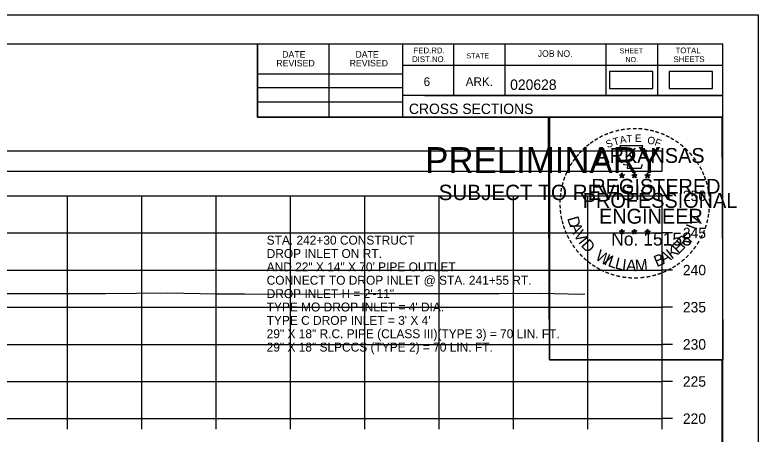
# Model space of a CAD drawing. Extents: x 1369627 to 1374022, y 380035 to 398173.
# Drawn here: x 1372161.4 to 1372261.5, y 390222.6 to 390279 of the extents above; entities that cross this region are included whole.
import ezdxf

# ---------------------------------------------------------------- set-up
doc = ezdxf.new("R2010")
doc.units = 0
for name, color, linetype in [('Default', 7, 'Continuous'), ('R_Axis', 7, 'Continuous'), ('R_Axis Annot', 7, 'Continuous'), ('R_Border', 7, 'Continuous'), ('R_Border PE', 7, 'Continuous'), ('R_Border Prem', 7, 'Continuous'), ('R_Exist Surface', 7, 'Continuous'), ('R_Grid', 7, 'Continuous'), ('R_No Plot', 7, 'Continuous'), ('R_Water Annot', 7, 'Continuous')]:
    doc.layers.add(name, color=color, linetype=linetype)

msp = doc.modelspace()

# ---------------------------------------------------------------- linework, layer by layer
at = {"layer": 'Default'}
for points in [[(1372241.46, 390269.07), (1372247.3, 390269.07), (1372247.3, 390271.38), (1372241.46, 390271.38)], [(1372249.48, 390269.07), (1372255.32, 390269.07), (1372255.32, 390271.38), (1372249.48, 390271.38)], [(1371948.53, 390257.95), (1372248.53, 390257.95), (1372248.53, 390260.65), (1371948.53, 390260.65)]]:
    msp.add_lwpolyline(points, close=True, dxfattribs=at)
at = {"layer": 'R_Axis'}
for p, q in [((1372248.53, 390224.64), (1372248.53, 390254.64)), ((1372249.93, 390254.64), (1372248.53, 390254.64)), ((1372249.93, 390249.64), (1372248.53, 390249.64)), ((1372249.93, 390244.64), (1372248.53, 390244.64)), ((1372249.93, 390239.64), (1372248.53, 390239.64)), ((1372249.93, 390234.64), (1372248.53, 390234.64)), ((1372249.93, 390229.64), (1372248.53, 390229.64)), ((1371948.53, 390224.64), (1372248.53, 390224.64)), ((1372168.53, 390223.24), (1372168.53, 390224.64)), ((1372178.53, 390223.24), (1372178.53, 390224.64)), ((1372188.53, 390223.24), (1372188.53, 390224.64)), ((1372198.53, 390223.24), (1372198.53, 390224.64)), ((1372208.53, 390223.24), (1372208.53, 390224.64)), ((1372218.53, 390223.24), (1372218.53, 390224.64)), ((1372228.53, 390223.24), (1372228.53, 390224.64)), ((1372238.53, 390223.24), (1372238.53, 390224.64)), ((1372248.53, 390223.24), (1372248.53, 390224.64)), ((1372249.93, 390224.64), (1372248.53, 390224.64))]:
    msp.add_line(p, q, dxfattribs=at)
at = {"layer": 'R_Border'}
for p, q in [((1371940.53, 390275.1), (1372256.71, 390275.1)), ((1372194.07, 390265.22), (1372194.07, 390275.1)), ((1372203.75, 390265.22), (1372203.75, 390275.1)), ((1372213.61, 390275.1), (1372213.61, 390265.22)), ((1372220.45, 390275.1), (1372220.45, 390268.16)), ((1372227.39, 390275.1), (1372227.39, 390268.16)), ((1372240.97, 390275.1), (1372240.97, 390268.16)), ((1372247.91, 390275.1), (1372247.91, 390268.16)), ((1372256.71, 390069.64), (1372256.71, 390275.1)), ((1372256.71, 390272.16), (1372213.61, 390272.16)), ((1372256.71, 390272.18), (1372256.71, 390272.18)), ((1372194.07, 390271.08), (1372213.61, 390271.08)), ((1372194.07, 390269.22), (1372213.61, 390269.22)), ((1372256.71, 390268.16), (1372213.61, 390268.16)), ((1372216.57, 390268.16), (1372256.71, 390268.16)), ((1372194.07, 390267.28), (1372213.61, 390267.28)), ((1372256.71, 390265.22), (1372194.07, 390265.22))]:
    msp.add_line(p, q, dxfattribs=at)
at = {"layer": 'R_Border PE'}
for p, q in [((1372242.79, 390257.48), (1372243.14, 390257.37)), ((1372242.79, 390257.48), (1372243.05, 390257.44)), ((1372242.79, 390257.48), (1372243.03, 390257.36)), ((1372243.14, 390257.73), (1372243.1, 390257.48)), ((1372243.14, 390257.37), (1372243.14, 390257.73)), ((1372243.14, 390257.73), (1372243.19, 390257.48)), ((1372243.49, 390257.48), (1372243.14, 390257.37)), ((1372243.49, 390257.48), (1372243.2, 390257.43)), ((1372243.49, 390257.48), (1372243.29, 390257.38)), ((1372244.46, 390257.48), (1372244.81, 390257.37)), ((1372244.46, 390257.48), (1372244.72, 390257.44)), ((1372244.46, 390257.48), (1372244.7, 390257.36)), ((1372244.81, 390257.73), (1372244.77, 390257.48)), ((1372244.81, 390257.37), (1372244.81, 390257.73)), ((1372244.81, 390257.73), (1372244.86, 390257.48)), ((1372245.16, 390257.48), (1372244.81, 390257.37)), ((1372245.16, 390257.48), (1372244.87, 390257.43)), ((1372245.16, 390257.48), (1372244.96, 390257.38)), ((1372246.23, 390257.47), (1372246.58, 390257.36)), ((1372246.23, 390257.47), (1372246.48, 390257.42)), ((1372246.23, 390257.47), (1372246.47, 390257.35)), ((1372246.58, 390257.72), (1372246.54, 390257.47)), ((1372246.58, 390257.36), (1372246.58, 390257.72)), ((1372246.58, 390257.72), (1372246.63, 390257.47)), ((1372246.92, 390257.47), (1372246.58, 390257.36)), ((1372246.92, 390257.47), (1372246.64, 390257.42)), ((1372246.92, 390257.47), (1372246.72, 390257.37)), ((1372242.93, 390257.07), (1372243.14, 390257.37)), ((1372242.93, 390257.07), (1372243.05, 390257.32)), ((1372242.93, 390257.07), (1372243.14, 390257.29)), ((1372243.36, 390257.07), (1372243.14, 390257.37)), ((1372243.36, 390257.07), (1372243.14, 390257.29)), ((1372243.36, 390257.07), (1372243.22, 390257.36)), ((1372244.6, 390257.07), (1372244.81, 390257.37)), ((1372244.6, 390257.07), (1372244.72, 390257.32)), ((1372244.6, 390257.07), (1372244.81, 390257.29)), ((1372245.03, 390257.07), (1372244.81, 390257.37)), ((1372245.03, 390257.07), (1372244.81, 390257.29)), ((1372245.03, 390257.07), (1372244.89, 390257.36)), ((1372246.36, 390257.06), (1372246.58, 390257.36)), ((1372246.36, 390257.06), (1372246.49, 390257.3)), ((1372246.36, 390257.06), (1372246.58, 390257.28)), ((1372246.79, 390257.06), (1372246.58, 390257.36)), ((1372246.79, 390257.06), (1372246.58, 390257.27)), ((1372246.79, 390257.06), (1372246.65, 390257.35)), ((1372242.79, 390249.91), (1372243.14, 390249.8)), ((1372242.79, 390249.91), (1372243.04, 390249.86)), ((1372242.79, 390249.91), (1372243.03, 390249.79)), ((1372242.92, 390249.5), (1372243.14, 390249.8)), ((1372242.92, 390249.5), (1372243.05, 390249.74)), ((1372242.92, 390249.5), (1372243.14, 390249.72)), ((1372243.14, 390250.16), (1372243.1, 390249.91)), ((1372243.14, 390249.8), (1372243.14, 390250.16)), ((1372243.14, 390250.16), (1372243.19, 390249.91)), ((1372243.49, 390249.91), (1372243.14, 390249.8)), ((1372243.35, 390249.5), (1372243.14, 390249.8)), ((1372243.35, 390249.5), (1372243.14, 390249.71)), ((1372243.49, 390249.91), (1372243.2, 390249.86)), ((1372243.35, 390249.5), (1372243.22, 390249.79)), ((1372243.49, 390249.91), (1372243.28, 390249.81)), ((1372244.46, 390249.91), (1372244.81, 390249.8)), ((1372244.46, 390249.91), (1372244.71, 390249.86)), ((1372244.46, 390249.91), (1372244.7, 390249.79)), ((1372244.59, 390249.5), (1372244.81, 390249.8)), ((1372244.59, 390249.5), (1372244.72, 390249.74)), ((1372244.59, 390249.5), (1372244.81, 390249.72)), ((1372244.81, 390250.16), (1372244.77, 390249.91)), ((1372244.81, 390249.8), (1372244.81, 390250.16)), ((1372244.81, 390250.16), (1372244.86, 390249.91)), ((1372245.16, 390249.91), (1372244.81, 390249.8)), ((1372245.02, 390249.5), (1372244.81, 390249.8)), ((1372245.02, 390249.5), (1372244.81, 390249.71)), ((1372245.16, 390249.91), (1372244.87, 390249.86)), ((1372245.02, 390249.5), (1372244.88, 390249.79)), ((1372245.16, 390249.91), (1372244.95, 390249.81)), ((1372246.23, 390249.9), (1372246.58, 390249.79)), ((1372246.23, 390249.9), (1372246.48, 390249.85)), ((1372246.23, 390249.9), (1372246.46, 390249.78)), ((1372246.36, 390249.49), (1372246.58, 390249.79)), ((1372246.36, 390249.49), (1372246.49, 390249.73)), ((1372246.36, 390249.49), (1372246.57, 390249.71)), ((1372246.58, 390250.15), (1372246.53, 390249.9)), ((1372246.79, 390249.49), (1372246.57, 390249.7)), ((1372246.58, 390249.79), (1372246.58, 390250.15)), ((1372246.58, 390250.15), (1372246.62, 390249.9)), ((1372246.92, 390249.9), (1372246.58, 390249.79)), ((1372246.79, 390249.49), (1372246.58, 390249.79)), ((1372246.92, 390249.9), (1372246.64, 390249.85)), ((1372246.79, 390249.49), (1372246.65, 390249.78)), ((1372246.92, 390249.9), (1372246.72, 390249.8))]:
    msp.add_line(p, q, dxfattribs=at)
for points in [[(1372242.84, 390261.36), (1372243.1, 390260.53)], [(1372246.35, 390260.44), (1372246.49, 390260.72), (1372245.8, 390260.7), (1372245.95, 390261.36), (1372242.84, 390261.36)], [(1372243.33, 390258.94), (1372243.33, 390258.85), (1372243.89, 390258.83), (1372243.84, 390258.36), (1372245.71, 390258.36), (1372245.91, 390258.89)], [(1372243.14, 390257.73), (1372243.36, 390257.07), (1372242.79, 390257.48), (1372243.49, 390257.48), (1372242.93, 390257.07), (1372243.14, 390257.73)], [(1372244.81, 390257.73), (1372245.03, 390257.07), (1372244.46, 390257.48), (1372245.16, 390257.48), (1372244.6, 390257.07), (1372244.81, 390257.73)], [(1372246.58, 390257.72), (1372246.79, 390257.06), (1372246.23, 390257.47), (1372246.92, 390257.47), (1372246.36, 390257.06), (1372246.58, 390257.72)], [(1372243.14, 390250.16), (1372243.35, 390249.5), (1372242.79, 390249.91), (1372243.49, 390249.91), (1372242.92, 390249.5), (1372243.14, 390250.16)], [(1372244.81, 390250.16), (1372245.02, 390249.5), (1372244.46, 390249.91), (1372245.16, 390249.91), (1372244.59, 390249.5), (1372244.81, 390250.16)], [(1372246.58, 390250.15), (1372246.79, 390249.49), (1372246.23, 390249.9), (1372246.92, 390249.9), (1372246.36, 390249.49), (1372246.58, 390250.15)]]:
    msp.add_lwpolyline(points, dxfattribs=at)
for centre, radius in [((1372243.14, 390257.37), 0.172), ((1372243.14, 390257.37), 0.145), ((1372243.14, 390257.37), 0.116), ((1372243.14, 390257.37), 0.0991), ((1372243.14, 390257.37), 0.0747), ((1372243.14, 390257.37), 0.0495), ((1372243.14, 390257.37), 0.0296), ((1372244.81, 390257.37), 0.172), ((1372244.81, 390257.37), 0.145), ((1372244.81, 390257.37), 0.116), ((1372244.81, 390257.37), 0.0991), ((1372244.81, 390257.37), 0.0747), ((1372244.81, 390257.37), 0.0495), ((1372244.81, 390257.37), 0.0296), ((1372246.58, 390257.36), 0.172), ((1372246.58, 390257.36), 0.145), ((1372246.58, 390257.36), 0.116), ((1372246.58, 390257.36), 0.0991), ((1372246.58, 390257.36), 0.0747), ((1372246.58, 390257.36), 0.0495), ((1372246.58, 390257.36), 0.0296), ((1372243.14, 390249.8), 0.172), ((1372243.14, 390249.8), 0.145), ((1372243.14, 390249.8), 0.116), ((1372243.14, 390249.8), 0.0991), ((1372243.14, 390249.8), 0.0747), ((1372243.14, 390249.8), 0.0495), ((1372243.14, 390249.8), 0.0296), ((1372244.81, 390249.8), 0.172), ((1372244.81, 390249.8), 0.145), ((1372244.81, 390249.8), 0.116), ((1372244.81, 390249.8), 0.0991), ((1372244.81, 390249.8), 0.0747), ((1372244.81, 390249.8), 0.0495), ((1372244.81, 390249.8), 0.0296), ((1372246.57, 390249.79), 0.172), ((1372246.57, 390249.79), 0.145), ((1372246.57, 390249.79), 0.116), ((1372246.57, 390249.79), 0.0991), ((1372246.57, 390249.79), 0.0747), ((1372246.57, 390249.79), 0.0495), ((1372246.57, 390249.79), 0.0296)]:
    msp.add_circle(centre, radius, dxfattribs=at)
at = {"layer": 'R_Exist Surface'}
msp.add_lwpolyline([(1372154.57, 390241.51), (1372163.18, 390241.5), (1372171, 390241.5), (1372173.64, 390241.51), (1372181.99, 390241.58), (1372188.56, 390241.44), (1372189.57, 390241.44), (1372192.32, 390241.46), (1372201.58, 390241.42), (1372209.02, 390241.47), (1372211.81, 390241.5), (1372221.98, 390241.49), (1372226.58, 390241.5), (1372232.07, 390241.54), (1372237.77, 390241.39), (1372238.15, 390241.43)], dxfattribs=at)
at = {"layer": 'R_Grid'}
for p, q in [((1371948.53, 390254.64), (1372248.53, 390254.64)), ((1372168.53, 390224.64), (1372168.53, 390254.64)), ((1372178.53, 390224.64), (1372178.53, 390254.64)), ((1372188.53, 390224.64), (1372188.53, 390254.64)), ((1372198.53, 390224.64), (1372198.53, 390254.64)), ((1372208.53, 390224.64), (1372208.53, 390254.64)), ((1372218.53, 390224.64), (1372218.53, 390254.64)), ((1372228.53, 390224.64), (1372228.53, 390254.64)), ((1372238.53, 390224.64), (1372238.53, 390254.64)), ((1372248.53, 390224.64), (1372248.53, 390254.64)), ((1371948.53, 390249.64), (1372248.53, 390249.64)), ((1371948.53, 390244.64), (1372248.53, 390244.64)), ((1371948.53, 390239.64), (1372248.53, 390239.64)), ((1371948.53, 390234.64), (1372248.53, 390234.64)), ((1371948.53, 390229.64), (1372248.53, 390229.64)), ((1371948.53, 390224.64), (1372248.53, 390224.64))]:
    msp.add_line(p, q, dxfattribs=at)
at = {"layer": 'R_No Plot'}
for p, q in [((1371928.13, 390279), (1372261.46, 390279)), ((1372232.74, 390242.77), (1372232.74, 390242.77))]:
    msp.add_line(p, q, dxfattribs=at)
for points in [[(1371928.12, 390279), (1372261.46, 390279), (1372261.46, 390065.66), (1371928.12, 390065.66)], [(1372174.45, 390275.1), (1372194.07, 390275.1), (1372194.07, 390265.22), (1372210.18, 390265.22), (1372233.38, 390265.22), (1372233.38, 390232.55), (1372256.59, 390232.55), (1372256.71, 390069.64), (1371940.53, 390069.64), (1371940.53, 390275.1)], [(1372233.24, 390265.22), (1372256.59, 390265.22), (1372256.73, 390232.55), (1372233.38, 390232.55)]]:
    msp.add_lwpolyline(points, close=True, dxfattribs=at)

# ---------------------------------------------------------------- texts
at = {"layer": 'R_Axis Annot'}
for s, p in [('250', (1372251.33, 390253.94)), ('245', (1372251.33, 390248.94)), ('240', (1372251.33, 390243.94)), ('235', (1372251.33, 390238.94)), ('230', (1372251.33, 390233.94)), ('225', (1372251.33, 390228.94)), ('220', (1372251.33, 390223.94))]:
    msp.add_text(s, height=1.4, dxfattribs=at).set_placement(p)
at = {"layer": 'R_Border'}
for s, height, p in [('FED.RD.', 0.782, (1372215.09, 390273.82)), ('SHEET', 0.684, (1372242.83, 390273.82)), ('TOTAL', 0.782, (1372250.35, 390273.82)), ('DATE', 0.879, (1372197.41, 390273.24)), ('DATE', 0.879, (1372207.27, 390273.24)), ('DIST.NO.', 0.782, (1372214.89, 390272.64)), ('STATE', 0.684, (1372222.21, 390273.14)), ('JOB NO.', 0.879, (1372231.79, 390273.34)), ('SHEETS', 0.782, (1372250.07, 390272.64)), ('REVISED', 0.879, (1372196.63, 390272.06)), ('REVISED', 0.879, (1372206.49, 390272.06)), ('NO.', 0.684, (1372243.61, 390272.64)), ('6', 1.17, (1372216.45, 390269.42)), ('ARK.', 1.172, (1372222.11, 390269.42)), ('020628', 1.4, (1372228.09, 390268.9)), ('CROSS SECTIONS', 1.4, (1372214.47, 390265.65))]:
    msp.add_text(s, height=height, rotation=360, dxfattribs=at).set_placement(p)
at = {"layer": 'R_Border PE'}
for s, height, rotation, p in [('-', 1.6, 13.6301, (1372242.33, 390262.73)), ('-', 1.6, 10.2193, (1372243.01, 390262.89)), ('-', 1.6, 5.8968, (1372243.74, 390263)), ('-', 1.6, 0.1862, (1372244.51, 390263.07)), ('-', 1.6, 357.743, (1372245.24, 390263.06)), ('-', 1.6, 352.1617, (1372245.98, 390263)), ('-', 1.6, 347.2049, (1372246.7, 390262.89)), ('-', 1.6, 34.0636, (1372239.72, 390261.53)), ('-', 1.6, 28.7918, (1372240.32, 390261.9)), ('-', 1.6, 24.3072, (1372240.95, 390262.22)), ('-', 1.6, 19.1761, (1372241.58, 390262.49)), ('T', 1, 16.4036, (1372242.1, 390261.37)), ('A', 1, 11.2132, (1372242.93, 390261.62)), ('T', 1, 6.0228, (1372243.78, 390261.78)), ('E', 1, 0.8323, (1372244.88, 390261.89)), ('O', 1, 350.4515, (1372246.49, 390261.68)), ('-', 1.6, 342.3362, (1372247.33, 390262.73)), ('-', 1.6, 337.8551, (1372248.07, 390262.51)), ('-', 1.6, 334.1211, (1372248.7, 390262.24)), ('-', 1.6, 329.6409, (1372249.28, 390261.96)), ('-', 1.6, 38.9507, (1372238.67, 390260.76)), ('-', 1.6, 36.2317, (1372239.14, 390261.13)), ('S', 1, 21.594, (1372241.19, 390261.04)), ('F', 1, 340.0707, (1372247.44, 390261.46)), ('-', 1.6, 325.8627, (1372249.92, 390261.59)), ('-', 1.6, 320.5297, (1372250.53, 390261.17)), ('-', 1.6, 48.423, (1372237.78, 390259.86)), ('-', 1.6, 42.9622, (1372238.23, 390260.34)), ('ARKANSAS', 2, 360, (1372239.69, 390259.07)), ('-', 1.6, 315.5786, (1372251.13, 390260.68)), ('-', 1.6, 309.8797, (1372251.7, 390260.13)), ('-', 1.6, 54.2325, (1372236.97, 390258.81)), ('-', 1.6, 50.6142, (1372237.38, 390259.38)), ('-', 1.6, 306.6522, (1372252.22, 390259.53)), ('-', 1.6, 62.8713, (1372236.33, 390257.67)), ('-', 1.6, 58.0706, (1372236.64, 390258.28)), ('-', 1.4, 303.6753, (1372252.71, 390258.96)), ('-', 1.6, 299.6684, (1372253.03, 390258.35)), ('-', 1.6, 67.7743, (1372236.07, 390257.06)), ('-', 1.6, 294.6628, (1372253.35, 390257.74)), ('-', 1.6, 75.461, (1372235.66, 390255.71)), ('-', 1.6, 72.3945, (1372235.85, 390256.43)), ('REGISTERED', 2, 360, (1372239.01, 390254.92)), ('-', 1.6, 290.5728, (1372253.61, 390257.16)), ('-', 1.6, 285.1233, (1372253.84, 390256.58)), ('-', 1.6, 81.2013, (1372235.52, 390255)), ('-', 1.6, 280.5493, (1372254.04, 390255.84)), ('-', 1.6, 85.1863, (1372235.45, 390254.31)), ('PROFESSIONAL', 2, 360, (1372237.86, 390253.02)), ('-', 1.6, 276.5962, (1372254.21, 390255.07)), ('-', 1.6, 94.1959, (1372235.46, 390252.88)), ('-', 1.6, 89.0622, (1372235.42, 390253.61)), ('-', 1.6, 274.3301, (1372254.27, 390254.35)), ('-', 1.6, 269.9407, (1372254.3, 390253.72)), ('-', 1.6, 98.9479, (1372235.53, 390252.22)), ('ENGINEER', 2, 360, (1372240.05, 390250.89)), ('-', 1.6, 263.5172, (1372254.28, 390253.05)), ('-', 1.6, 101.7149, (1372235.66, 390251.48)), ('D', 1.54, 286.2848, (1372235.75, 390251.62)), ('V', 1.54, 72.6573, (1372253.35, 390250.46)), ('-', 1.6, 255.7626, (1372254.1, 390251.72)), ('-', 1.6, 260.9953, (1372254.21, 390252.4)), ('-', 1.6, 105.4578, (1372235.83, 390250.89)), ('-', 1.6, 109.0874, (1372236.04, 390250.26)), ('A', 1.54, 292.7835, (1372236.05, 390250.62)), ('I', 1.54, 69.0301, (1372253.12, 390249.92)), ('-', 1.6, 252.8681, (1372253.92, 390251)), ('-', 1.6, 114.0643, (1372236.3, 390249.66)), ('V', 1.54, 300.7936, (1372236.56, 390249.44)), ('No. 15158', 1.757, 360, (1372241.69, 390247.94)), ('-', 1.6, 247.8887, (1372253.7, 390250.33)), ('-', 1.6, 115.7289, (1372236.6, 390249.04)), ('-', 1.6, 120.4471, (1372236.96, 390248.46)), ('I', 1.54, 308.3502, (1372237.19, 390248.4)), ('D', 1.54, 311.9774, (1372237.54, 390247.94)), ('E', 1.54, 44.0175, (1372250.74, 390246.72)), ('R', 1.54, 50.3651, (1372251.47, 390247.43)), (',', 1.54, 57.4684, (1372252.2, 390248.31)), ('-', 1.6, 239.0712, (1372253.04, 390248.95)), ('-', 1.6, 244.6197, (1372253.43, 390249.7)), ('-', 1.6, 125.8934, (1372237.36, 390247.9)), ('-', 1.6, 130.7181, (1372237.82, 390247.34)), ('W', 1.54, 328.0731, (1372239.42, 390246.17)), ('K', 1.54, 36.9143, (1372249.83, 390246.03)), ('-', 1.6, 233.8452, (1372252.64, 390248.3)), ('-', 1.6, 134.2238, (1372238.34, 390246.8)), ('I', 1.54, 336.6877, (1372240.61, 390245.46)), ('L', 1.54, 340.3149, (1372241.14, 390245.22)), ('B', 1.54, 22.8589, (1372247.82, 390245.02)), ('A', 1.54, 28.9042, (1372248.71, 390245.4)), ('-', 1.6, 225.7653, (1372251.73, 390247.17)), ('-', 1.6, 231.2538, (1372252.21, 390247.73)), ('-', 1.6, 138.9338, (1372238.86, 390246.33)), ('-', 1.6, 144.6463, (1372239.42, 390245.93)), ('-', 1.6, 148.0898, (1372239.98, 390245.56)), ('L', 1.54, 346.6625, (1372242.1, 390244.87)), ('I', 1.54, 353.0101, (1372243.09, 390244.64)), ('A', 1.54, 356.6373, (1372243.66, 390244.55)), ('M', 1.54, 4.6473, (1372244.95, 390244.49)), ('-', 1.6, 215.7363, (1372250.66, 390246.18)), ('-', 1.6, 221.0851, (1372251.21, 390246.66)), ('-', 1.6, 151.5704, (1372240.56, 390245.23)), ('-', 1.6, 154.6002, (1372241.08, 390244.99)), ('-', 1.6, 158.5612, (1372241.71, 390244.73)), ('AAMU', 0.00002, 360, (1372244.74, 390244.49)), ('-', 1.6, 204.2516, (1372248.94, 390245.13)), ('-', 1.6, 207.3568, (1372249.57, 390245.45)), ('-', 1.6, 212.2491, (1372250.12, 390245.8)), ('-', 1.6, 162.7983, (1372242.39, 390244.52)), ('-', 1.6, 167.5555, (1372243.11, 390244.35)), ('-', 1.6, 173.1155, (1372243.88, 390244.24)), ('-', 1.6, 176.5183, (1372244.63, 390244.19)), ('-', 1.6, 181.5918, (1372245.37, 390244.21)), ('-', 1.6, 185.8167, (1372246.18, 390244.29)), ('-', 1.6, 191.2858, (1372246.92, 390244.42)), ('-', 1.6, 195.4743, (1372247.65, 390244.62)), ('-', 1.6, 199.4643, (1372248.31, 390244.85))]:
    msp.add_text(s, height=height, rotation=rotation, dxfattribs=at).set_placement(p)
at = {"layer": 'R_Border Prem'}
for s, height, p in [('PRELIMINARY', 3.5, (1372216.66, 390257.69)), ('DWB', 0.01, (1372217.41, 390259.54)), ('SUBJECT TO REVISION', 2.0751, (1372218.47, 390254.06))]:
    msp.add_text(s, height=height, rotation=360, dxfattribs=at).set_placement(p)
at = {"layer": 'R_Water Annot'}
for s, p in [('STA. 242+30 CONSTRUCT', (1372195.32, 390248.07)), ('DROP INLET ON RT.', (1372195.32, 390246.27)), ('AND 22" X 14" X 70\' PIPE OUTLET', (1372195.32, 390244.47)), ('CONNECT TO DROP INLET @ STA. 241+55 RT.', (1372195.32, 390242.67)), ('DROP INLET H = 2\'-11"', (1372195.32, 390240.87)), ("TYPE MO DROP INLET = 4' DIA.", (1372195.32, 390239.07)), ("TYPE C DROP INLET = 3' X 4'", (1372195.32, 390237.27)), ('29" X 18" R.C. PIPE (CLASS III)(TYPE 3) = 70 LIN. FT.', (1372195.32, 390235.47)), ('29" X 18" SLPCCS (TYPE 2) = 70 LIN. FT.', (1372195.32, 390233.67))]:
    msp.add_text(s, height=1.2, dxfattribs=at).set_placement(p)

doc.saveas('drawing.dxf')
